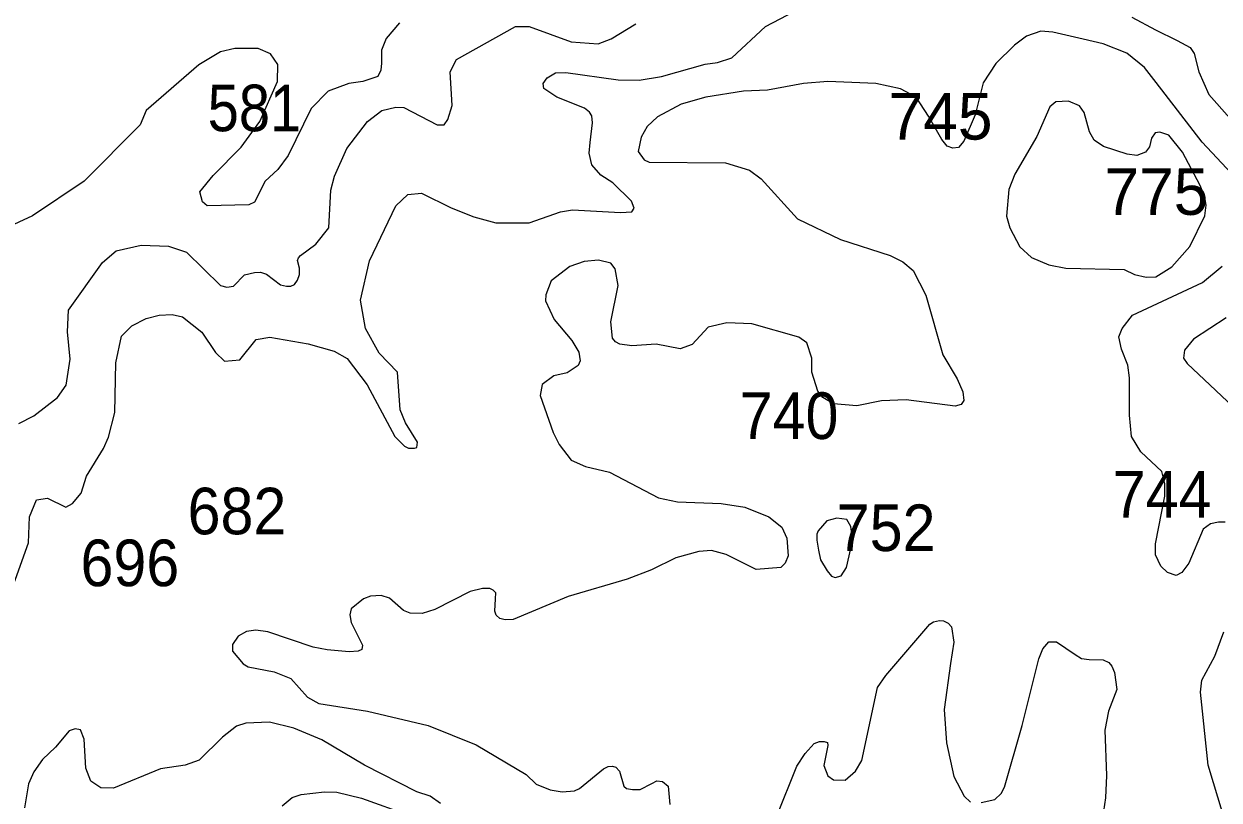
# Model space of a CAD drawing. Extents: x 499.9 to 555.3, y 9281.5 to 9336.8.
# Drawn here: x 542.701 to 546.806, y 9298.961 to 9301.628 of the extents above; entities that cross this region are included whole.
import ezdxf

# ---------------------------------------------------------------- set-up
doc = ezdxf.new("R2010")
doc.units = 0
doc.header["$LTSCALE"] = 0.064
doc.layers.add('1', color=7, linetype='Continuous', lineweight=25)
doc.layers.add('2', color=7, linetype='Continuous', lineweight=13)
doc.layers.add('21', color=7, linetype='Continuous')

msp = doc.modelspace()

# ---------------------------------------------------------------- linework, layer by layer
at = {"layer": '1'}
for points in [[(546.4792, 9300.7843), (546.5154, 9300.7662), (546.5554, 9300.7574), (546.5883, 9300.7591), (546.643, 9300.7926), (546.7055, 9300.8626), (546.7561, 9300.9684), (546.7615, 9301.0051), (546.7567, 9301.0317), (546.7403, 9301.072), (546.68, 9301.187), (546.6333, 9301.2448), (546.6025, 9301.2558), (546.5855, 9301.2528), (546.5734, 9301.2351), (546.567, 9301.2052), (546.5529, 9301.1872), (546.5236, 9301.1753), (546.4894, 9301.1801), (546.4089, 9301.2067), (546.3768, 9301.2281), (546.3602, 9301.2563), (546.3418, 9301.3234), (546.3263, 9301.3466), (546.2883, 9301.3626), (546.2445, 9301.3595), (546.2244, 9301.3428), (546.1797, 9301.2411), (546.1038, 9301.1114), (546.0836, 9301.0591), (546.0754, 9300.967), (546.0868, 9300.9268), (546.1217, 9300.8613), (546.1611, 9300.8249), (546.2206, 9300.7994), (546.2795, 9300.7882)], [(545.4235, 9299.875), (545.4235, 9299.8537), (545.4293, 9299.8195), (545.4365, 9299.7859), (545.4594, 9299.7481), (545.4744, 9299.7299), (545.4872, 9299.7257), (545.5078, 9299.7318), (545.5256, 9299.7599), (545.5403, 9299.8253), (545.5449, 9299.8689), (545.5412, 9299.9012), (545.5266, 9299.9249), (545.4931, 9299.9296), (545.4589, 9299.9201), (545.4283, 9299.8855)]]:
    msp.add_lwpolyline(points, close=True, dxfattribs=at)
at = {"layer": '2'}
for points in [[(544.643, 9301.3247), (544.6259, 9301.3375), (544.5313, 9301.3755), (544.4869, 9301.4059), (544.4838, 9301.4225), (544.4974, 9301.4425), (544.5259, 9301.4592), (544.5615, 9301.4602), (544.7413, 9301.4356), (544.8138, 9301.4343), (544.8909, 9301.4472), (545.0406, 9301.4893), (545.0827, 9301.4951), (545.1318, 9301.5113), (545.2476, 9301.6188), (545.3486, 9301.6711)], [(546.5062, 9301.6501), (546.5875, 9301.6074), (546.6613, 9301.5709), (546.7063, 9301.5461), (546.7196, 9301.5261), (546.7365, 9301.4627), (546.7706, 9301.3845), (546.8428, 9301.3033)], [(542.6832, 9300.2551), (542.7343, 9300.2806), (542.8164, 9300.3437), (542.8458, 9300.3864), (542.8599, 9300.476), (542.8506, 9300.5694), (542.8542, 9300.6439), (542.9703, 9300.8073), (543.0177, 9300.8475), (543.1028, 9300.8677), (543.1967, 9300.8645), (543.2585, 9300.8433), (543.376, 9300.7293), (543.3976, 9300.7229), (543.42, 9300.7265), (543.4577, 9300.766), (543.4923, 9300.7739), (543.5129, 9300.7744), (543.5343, 9300.7676), (543.5817, 9300.7309), (543.6025, 9300.7264), (543.6175, 9300.7267), (543.6296, 9300.7325), (543.6398, 9300.747), (543.6467, 9300.7661), (543.6476, 9300.788), (543.6402, 9300.8146), (543.6439, 9300.8236), (543.6508, 9300.8317), (543.703, 9300.8705), (543.7479, 9300.9268), (543.7545, 9301.0563), (543.7673, 9301.1049), (543.8099, 9301.1997), (543.8804, 9301.2926), (543.9294, 9301.33), (543.978, 9301.342), (544.005, 9301.3403), (544.1199, 9301.2805), (544.1442, 9301.2805), (544.1571, 9301.2991), (544.1714, 9301.3468), (544.1652, 9301.4631), (544.186, 9301.5052), (544.3889, 9301.6189), (544.4365, 9301.6186), (544.5798, 9301.5663), (544.6727, 9301.5586), (544.7174, 9301.5761), (544.8027, 9301.6281)], [(543.9912, 9301.6311), (543.9448, 9301.5775), (543.9283, 9301.5378), (543.9293, 9301.4925), (543.9267, 9301.469), (543.9157, 9301.4468), (543.8651, 9301.4296), (543.8164, 9301.4226), (543.7457, 9301.3964), (543.6874, 9301.3371)], [(546.8812, 9301.0781), (546.7477, 9301.221), (546.5891, 9301.4264), (546.5494, 9301.4778), (546.4882, 9301.5269), (546.408, 9301.5591), (546.3389, 9301.5747), (546.235, 9301.5993), (546.1937, 9301.602), (546.1445, 9301.585), (546.1027, 9301.5546), (546.0385, 9301.4916), (545.9951, 9301.4247), (545.9683, 9301.315), (545.9294, 9301.2245), (545.9103, 9301.2025), (545.8916, 9301.2008), (545.8717, 9301.208), (545.8533, 9301.2307), (545.8078, 9301.3104), (545.7656, 9301.3759), (545.7114, 9301.4043), (545.627, 9301.4231), (545.4615, 9301.4295), (545.3787, 9301.4233), (545.2546, 9301.3995), (545.1718, 9301.3962), (545.0423, 9301.3757), (544.9578, 9301.3516), (544.8766, 9301.308), (544.8412, 9301.2745), (544.8202, 9301.2379), (544.8101, 9301.1886), (544.831, 9301.1604), (544.8483, 9301.1525), (545.1104, 9301.1497), (545.1933, 9301.1253), (545.2331, 9301.0953), (545.358, 9300.9581), (545.5052, 9300.8866), (545.6754, 9300.8317), (545.7191, 9300.8099), (545.755, 9300.7801), (545.7986, 9300.6958), (545.8571, 9300.4907), (545.9063, 9300.4078), (545.9253, 9300.3632), (545.929, 9300.3337), (545.9201, 9300.3205), (545.8992, 9300.3141), (545.7312, 9300.3361), (545.6461, 9300.333)], [(543.4728, 9301.0063), (543.3297, 9301.0029), (543.3139, 9301.0161), (543.3047, 9301.051), (543.3502, 9301.1065), (543.4473, 9301.2036), (543.5106, 9301.2921), (543.5721, 9301.4298), (543.5729, 9301.4885), (543.5479, 9301.5244), (543.5054, 9301.5426), (543.4253, 9301.5433), (543.3759, 9301.5314), (543.3011, 9301.4873), (543.1203, 9301.33), (543.0995, 9301.2808), (542.9079, 9301.0877), (542.7302, 9300.9685), (542.4942, 9300.8597)], [(543.6874, 9301.3371), (543.6085, 9301.1756), (543.5731, 9301.1273), (543.5287, 9301.0872), (543.4922, 9301.0151), (543.4728, 9301.0063)], [(544.6507, 9301.1439), (544.6422, 9301.1834), (544.6459, 9301.2195), (544.6537, 9301.2873), (544.6512, 9301.3114), (544.643, 9301.3247)], [(542.6213, 9299.5787), (542.7161, 9299.8453), (542.7203, 9299.9343), (542.7433, 9299.9924), (542.7819, 9299.9985), (542.8448, 9299.9675), (542.8679, 9299.9799), (542.8976, 9300.0157), (542.9158, 9300.0736), (542.9739, 9300.1683), (542.9906, 9300.2074), (543.0126, 9300.2925), (543.0159, 9300.4633), (543.0358, 9300.5547), (543.0712, 9300.5902), (543.1204, 9300.6159), (543.1649, 9300.6272), (543.2102, 9300.6289), (543.245, 9300.6208), (543.3115, 9300.5689), (543.3587, 9300.4985), (543.3893, 9300.4685), (543.4425, 9300.4733), (543.4979, 9300.5438), (543.5458, 9300.5508), (543.6773, 9300.5289), (543.7666, 9300.5035), (543.8111, 9300.4782), (543.8791, 9300.388), (543.9748, 9300.2099), (544.0077, 9300.1774), (544.0213, 9300.1703), (544.0419, 9300.1695), (544.05, 9300.1728), (544.0529, 9300.191), (544.011, 9300.2565), (543.9934, 9300.3012), (543.9838, 9300.431), (543.9207, 9300.4964), (543.8734, 9300.5814), (543.8566, 9300.6784), (543.8872, 9300.8137), (543.9786, 9301.0023), (544.0189, 9301.041), (544.0665, 9301.0458), (544.1677, 9300.9955), (544.2455, 9300.9646), (544.3212, 9300.9442), (544.4364, 9300.9444), (544.5432, 9300.9821), (544.5853, 9300.9887), (544.7495, 9300.9796), (544.7882, 9300.982), (544.7966, 9300.9943), (544.7879, 9301.0185), (544.7237, 9301.081), (544.6825, 9301.1083), (544.6507, 9301.1439)], [(545.407, 9300.4315), (545.4063, 9300.4786), (545.3899, 9300.5323), (545.3619, 9300.5516), (545.2005, 9300.597), (545.1145, 9300.6003), (545.0508, 9300.5861), (544.9964, 9300.5262), (544.9547, 9300.5114), (544.8718, 9300.527), (544.7883, 9300.521), (544.7479, 9300.5275), (544.7323, 9300.5352), (544.7227, 9300.548), (544.716, 9300.6044), (544.7412, 9300.7285), (544.7315, 9300.7866), (544.7168, 9300.8056), (544.6743, 9300.816), (544.6245, 9300.8118), (544.5758, 9300.7944), (544.512, 9300.7448), (544.4931, 9300.6969), (544.4917, 9300.676), (544.5217, 9300.6116), (544.5822, 9300.5395), (544.6067, 9300.4999), (544.6106, 9300.4703), (544.6043, 9300.4541), (544.5662, 9300.4287), (544.5211, 9300.4184), (544.4812, 9300.3887), (544.4743, 9300.3508), (544.5185, 9300.2233), (544.5388, 9300.1825), (544.5798, 9300.129), (544.6299, 9300.1071), (544.7119, 9300.0881), (544.8807, 9299.9991), (544.9453, 9299.9855), (545.0954, 9299.9795), (545.1766, 9299.967), (545.2594, 9299.9338), (545.3041, 9299.8987), (545.3205, 9299.8603), (545.3256, 9299.8006), (545.3153, 9299.775), (545.2999, 9299.76), (545.2162, 9299.7537), (545.1129, 9299.8048), (545.0621, 9299.8188), (545.0182, 9299.815), (544.9394, 9299.7936), (544.8566, 9299.7525), (544.7731, 9299.7203), (544.5694, 9299.6609), (544.3816, 9299.5818), (544.354, 9299.5801), (544.3358, 9299.5847), (544.3223, 9299.5964), (544.3182, 9299.61), (544.3204, 9299.6522), (544.3214, 9299.673), (544.3124, 9299.6826), (544.3007, 9299.6879), (544.2758, 9299.688), (544.2336, 9299.678), (544.1117, 9299.6156), (544.0689, 9299.6025), (544.0268, 9299.6033), (544.0048, 9299.6127), (543.9558, 9299.6549), (543.9271, 9299.6635), (543.8914, 9299.6612), (543.8666, 9299.652), (543.8247, 9299.6175), (543.8204, 9299.5978), (543.8248, 9299.5706), (543.8634, 9299.4929), (543.8617, 9299.4785), (543.849, 9299.4724), (543.8176, 9299.4704), (543.7418, 9299.4773), (543.694, 9299.486), (543.5381, 9299.5387), (543.4968, 9299.5449), (543.4651, 9299.5406), (543.4364, 9299.5242), (543.4173, 9299.4956), (543.4165, 9299.4725), (543.4541, 9299.4287), (543.4707, 9299.4189), (543.5597, 9299.4021), (543.617, 9299.3782), (543.6752, 9299.3143)], [(546.8266, 9299.9163), (546.8035, 9299.9159), (546.7756, 9299.9097), (546.751, 9299.8912), (546.702, 9299.7744), (546.6782, 9299.7423), (546.6586, 9299.7322), (546.6287, 9299.7432), (546.6054, 9299.765), (546.5877, 9299.804), (546.5876, 9299.8412), (546.619, 9300.005), (546.6191, 9300.0489), (546.6091, 9300.09), (546.5372, 9300.1574), (546.505, 9300.2106), (546.4984, 9300.2829), (546.4982, 9300.4118), (546.4919, 9300.4555), (546.4705, 9300.5099), (546.4618, 9300.5526), (546.4724, 9300.5812), (546.5081, 9300.6273), (546.7489, 9300.7394), (546.8167, 9300.7954)], [(546.8296, 9300.6183), (546.7176, 9300.5439), (546.6868, 9300.507), (546.6833, 9300.4791), (546.6955, 9300.4607), (546.893, 9300.2756)], [(545.6461, 9300.333), (545.5618, 9300.3155), (545.4807, 9300.3218), (545.4446, 9300.344), (545.4274, 9300.3659), (545.407, 9300.4315)], [(545.285, 9298.9032), (545.3556, 9299.0772), (545.3839, 9299.1212), (545.4152, 9299.1554), (545.4336, 9299.1628), (545.4491, 9299.1622), (545.4604, 9299.1588), (545.4621, 9299.1487), (545.4484, 9299.0797), (545.4621, 9299.0447), (545.4808, 9299.031), (545.5209, 9299.0299), (545.5571, 9299.0609), (545.5786, 9299.0971), (545.6327, 9299.3477), (545.6608, 9299.3886), (545.812, 9299.5659), (545.8244, 9299.5733), (545.8451, 9299.5775), (545.8596, 9299.5764), (545.8755, 9299.5683), (545.8862, 9299.5559), (545.8942, 9299.5034), (545.8834, 9299.4305), (545.8619, 9299.2722), (545.8698, 9299.1576), (545.894, 9299.0415), (545.93, 9298.975), (545.9518, 9298.9533)], [(546.8199, 9298.9109), (546.7684, 9299.0805), (546.742, 9299.3312), (546.7469, 9299.3732), (546.7909, 9299.4553), (546.8214, 9299.5388)], [(545.9884, 9298.9532), (546.0351, 9298.9632), (546.0566, 9298.9835), (546.0686, 9299.0053), (546.129, 9299.2173), (546.1865, 9299.4465), (546.1998, 9299.4806), (546.2206, 9299.5041), (546.2475, 9299.5049), (546.3114, 9299.4606), (546.3327, 9299.4478), (546.3597, 9299.444), (546.4079, 9299.4423), (546.4269, 9299.4334), (546.4369, 9299.4206), (546.4468, 9299.3992), (546.4539, 9299.3411), (546.4259, 9299.2665), (546.4128, 9299.2013), (546.4188, 9299.0454), (546.4156, 9298.969), (546.3981, 9298.8544)], [(543.6752, 9299.3143), (543.7131, 9299.2923), (543.8812, 9299.2668), (544.0888, 9299.2173), (544.2543, 9299.1504), (544.4262, 9299.0486)], [(544.1313, 9298.9497), (544.0958, 9298.9749), (544.0506, 9298.9896), (543.8703, 9299.0807), (543.7236, 9299.1682), (543.6272, 9299.2077), (543.5437, 9299.2284), (543.4625, 9299.2253), (543.4308, 9299.215), (543.3822, 9299.1775), (543.3022, 9299.0982), (543.254, 9299.0804), (543.1703, 9299.0687), (543.0082, 9299.0014), (542.9652, 9299.0027), (542.9303, 9299.0264), (542.9136, 9299.071), (542.9075, 9299.1702), (542.8947, 9299.2026), (542.8761, 9299.206), (542.8565, 9299.1992), (542.8091, 9299.1426), (542.7647, 9299.101), (542.7344, 9299.0581), (542.7169, 9299.0167), (542.7024, 9298.9341)], [(544.4262, 9299.0486), (544.4597, 9299.0154), (544.5082, 9298.9965), (544.5496, 9298.9899), (544.5916, 9298.9932), (544.6083, 9299.0005), (544.6914, 9299.0686), (544.7073, 9299.0762), (544.7222, 9299.077), (544.7342, 9299.0741), (544.7458, 9299.0609), (544.7608, 9299.0092), (544.7706, 9299.0012), (544.7904, 9298.9968), (544.817, 9298.9978), (544.8568, 9299.0185), (544.8746, 9299.0267), (544.8945, 9299.025), (544.9129, 9299.0087), (544.9192, 9298.9458)], [(543.5873, 9298.9416), (543.6225, 9298.9704), (543.6528, 9298.9801), (543.7336, 9298.9896), (543.775, 9298.9882), (543.8596, 9298.9674), (544.0259, 9298.9084)]]:
    msp.add_lwpolyline(points, dxfattribs=at)

# ---------------------------------------------------------------- texts
at = {"layer": '21'}
for s, width, p in [('581', 0.9, (543.3318, 9301.2588)), ('740', 0.95, (545.1591, 9300.2015)), ('744', 0.95, (546.4405, 9299.9315)), ('682', 0.95, (543.2628, 9299.874)), ('752', 0.95, (545.4924, 9299.8165)), ('696', 0.95, (542.895, 9299.6959))]:
    msp.add_text(s, height=0.16, dxfattribs=dict(at, width=width)).set_placement(p)
for s, p in [('745', (545.6705, 9301.2301)), ('775', (546.4118, 9300.9715))]:
    msp.add_text(s, height=0.16, dxfattribs=at).set_placement(p)

doc.saveas('drawing.dxf')
